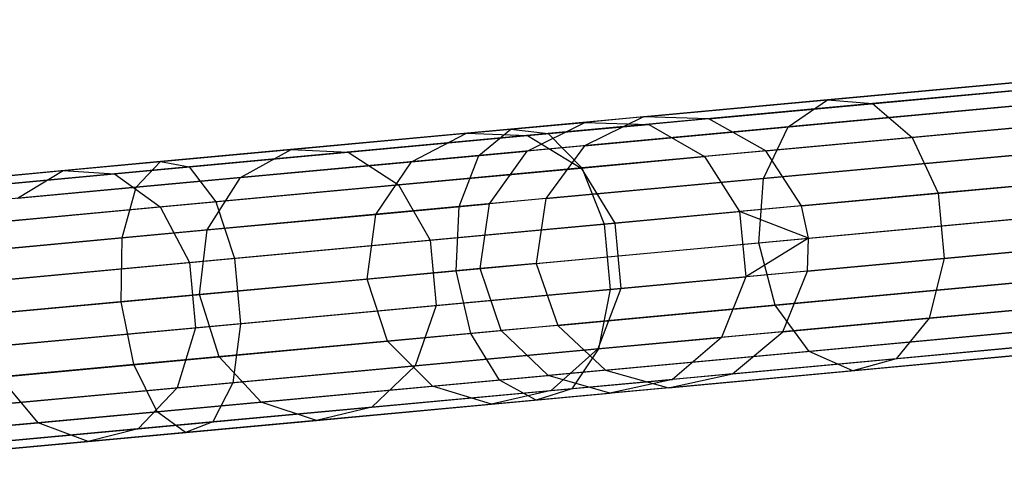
# Model space of a CAD drawing. Extents: x -91 to 92, y -91 to 92.
# Tile 267 of 319: x 77.92 to 85.1, y 6.48 to 9.75. Entities that reach past the tile are written whole.
import ezdxf

# ---------------------------------------------------------------- set-up
doc = ezdxf.new("R2010")
doc.units = 0
doc.header["$LTSCALE"] = 25.4
doc.layers.get('0').update_dxf_attribs({"linetype": 'CONTINUOUS'})

# ---------------------------------------------------------------- blocks, each defined once
blk = doc.blocks.new('NL2500012258_STL_2')
at = {"color": 0}
for p, q in [((174.714, 8.6127, 158.8867), (182.3732, 9.3224, 48.8867)), ((174.714, 8.6127, 158.8867), (182.3732, 9.3224, 48.8867)), ((175.1913, 8.599, 158.9199), (182.8504, 9.3087, 48.9199)), ((175.1913, 8.599, 158.9199), (182.8504, 9.3087, 48.9199)), ((174.2851, 8.4025, 158.8555), (181.9443, 9.1122, 48.8555)), ((174.2851, 8.4025, 158.8555), (181.9443, 9.1122, 48.8555)), ((175.6077, 8.3645, 158.9473), (183.2668, 9.0742, 48.9473)), ((175.6077, 8.3645, 158.9473), (183.2668, 9.0742, 48.9473)), ((178.0692, 8.9236, 35.0631), (176.0576, 8.7372, 32.8967)), ((178.0692, 8.9236, 35.0631), (176.0576, 8.7372, 32.8967)), ((178.4436, 8.9004, 34.7659), (176.3839, 8.7095, 32.5477)), ((178.4436, 8.9004, 34.7659), (176.3839, 8.7095, 32.5477)), ((176.0576, 8.7372, 32.8967), (173.7478, 8.5232, 31.0545)), ((176.0576, 8.7372, 32.8967), (173.7478, 8.5232, 31.0545)), ((174.0029, 8.0166, 158.8334), (181.6621, 8.7263, 48.8334)), ((174.0029, 8.0166, 158.8334), (181.6621, 8.7263, 48.8334)), ((176.3839, 8.7095, 32.5477), (174.0189, 8.4904, 30.6615)), ((176.3839, 8.7095, 32.5477), (174.0189, 8.4904, 30.6615)), ((175.7709, 8.5402, 33.2255), (176.0576, 8.7372, 32.8967)), ((175.7709, 8.5402, 33.2255), (176.0576, 8.7372, 32.8967)), ((177.7372, 8.7224, 35.3431), (175.7709, 8.5402, 33.2255)), ((177.7372, 8.7224, 35.3431), (175.7709, 8.5402, 33.2255)), ((176.0576, 8.7372, 32.8967), (176.3839, 8.7095, 32.5477)), ((176.0576, 8.7372, 32.8967), (176.3839, 8.7095, 32.5477)), ((176.3839, 8.7095, 32.5477), (176.6751, 8.4634, 32.2583)), ((176.3839, 8.7095, 32.5477), (176.6751, 8.4634, 32.2583)), ((175.8677, 7.963, 158.9629), (183.5268, 8.6727, 48.9629)), ((175.8677, 7.963, 158.9629), (183.5268, 8.6727, 48.9629)), ((178.7747, 8.658, 34.5194), (176.6751, 8.4634, 32.2583)), ((178.7747, 8.658, 34.5194), (176.6751, 8.4634, 32.2583)), ((173.4226, 8.493, 164.6889), (174.2855, 8.573, 161.8366)), ((173.4226, 8.493, 164.6889), (174.2855, 8.573, 161.8366)), ((173.8663, 8.3637, 161.739), (174.2855, 8.573, 161.8366)), ((173.8663, 8.3637, 161.739), (174.2855, 8.573, 161.8366)), ((173.869, 8.4765, 164.8607), (174.7525, 8.5583, 161.9402)), ((173.869, 8.4765, 164.8607), (174.7525, 8.5583, 161.9402)), ((174.714, 8.6127, 158.8867), (174.2851, 8.4025, 158.8555)), ((174.714, 8.6127, 158.8867), (174.2851, 8.4025, 158.8555)), ((174.714, 8.6127, 158.8867), (174.2855, 8.573, 161.8366)), ((174.714, 8.6127, 158.8867), (174.2855, 8.573, 161.8366)), ((174.2855, 8.573, 161.8366), (174.7525, 8.5583, 161.9402)), ((174.2855, 8.573, 161.8366), (174.7525, 8.5583, 161.9402)), ((175.1913, 8.599, 158.9199), (174.714, 8.6127, 158.8867)), ((175.1913, 8.599, 158.9199), (174.714, 8.6127, 158.8867)), ((175.1913, 8.599, 158.9199), (174.7525, 8.5583, 161.9402)), ((175.1913, 8.599, 158.9199), (174.7525, 8.5583, 161.9402)), ((174.7525, 8.5583, 161.9402), (175.1604, 8.3231, 162.0262)), ((174.7525, 8.5583, 161.9402), (175.1604, 8.3231, 162.0262)), ((175.6077, 8.3645, 158.9473), (175.1913, 8.599, 158.9199)), ((175.6077, 8.3645, 158.9473), (175.1913, 8.599, 158.9199)), ((173.7478, 8.5232, 31.0545), (171.191, 8.2863, 29.5775)), ((173.7478, 8.5232, 31.0545), (171.191, 8.2863, 29.5775)), ((174.0189, 8.4904, 30.6615), (171.401, 8.2478, 29.1491)), ((174.0189, 8.4904, 30.6615), (171.401, 8.2478, 29.1491)), ((172.1447, 8.3746, 167.3796), (173.4226, 8.493, 164.6889)), ((172.1447, 8.3746, 167.3796), (173.4226, 8.493, 164.6889)), ((172.5606, 8.3552, 167.6157), (173.869, 8.4765, 164.8607)), ((172.5606, 8.3552, 167.6157), (173.869, 8.4765, 164.8607)), ((173.0228, 8.2855, 164.5271), (173.4226, 8.493, 164.6889)), ((173.0228, 8.2855, 164.5271), (173.4226, 8.493, 164.6889)), ((173.4226, 8.493, 164.6889), (173.869, 8.4765, 164.8607)), ((173.4226, 8.493, 164.6889), (173.869, 8.4765, 164.8607)), ((175.7709, 8.5402, 33.2255), (173.5131, 8.331, 31.4248)), ((175.7709, 8.5402, 33.2255), (173.5131, 8.331, 31.4248)), ((173.5131, 8.331, 31.4248), (173.7478, 8.5232, 31.0545)), ((173.5131, 8.331, 31.4248), (173.7478, 8.5232, 31.0545)), ((173.7478, 8.5232, 31.0545), (174.0189, 8.4904, 30.6615)), ((173.7478, 8.5232, 31.0545), (174.0189, 8.4904, 30.6615)), ((173.869, 8.4765, 164.8607), (174.2598, 8.2396, 165.0032)), ((173.869, 8.4765, 164.8607), (174.2598, 8.2396, 165.0032)), ((174.0189, 8.4904, 30.6615), (174.2643, 8.24, 30.3356)), ((174.0189, 8.4904, 30.6615), (174.2643, 8.24, 30.3356)), ((175.5895, 8.1636, 33.4586), (175.7709, 8.5402, 33.2255)), ((175.5895, 8.1636, 33.4586), (175.7709, 8.5402, 33.2255)), ((176.6751, 8.4634, 32.2583), (174.2643, 8.24, 30.3356)), ((176.6751, 8.4634, 32.2583), (174.2643, 8.24, 30.3356)), ((175.9186, 7.7274, 158.9649), (183.5778, 8.4371, 48.9649)), ((175.9186, 7.7274, 158.9649), (183.5778, 8.4371, 48.9649)), ((176.6751, 8.4634, 32.2583), (176.8645, 8.0554, 32.0949)), ((176.6751, 8.4634, 32.2583), (176.8645, 8.0554, 32.0949)), ((170.4805, 8.2204, 169.8481), (172.1447, 8.3746, 167.3796)), ((170.4805, 8.2204, 169.8481), (172.1447, 8.3746, 167.3796)), ((170.8566, 8.1973, 170.1432), (172.5606, 8.3552, 167.6157)), ((170.8566, 8.1973, 170.1432), (172.5606, 8.3552, 167.6157)), ((171.7737, 8.1698, 167.1572), (172.1447, 8.3746, 167.3796)), ((171.7737, 8.1698, 167.1572), (172.1447, 8.3746, 167.3796)), ((172.1447, 8.3746, 167.3796), (172.5606, 8.3552, 167.6157)), ((172.1447, 8.3746, 167.3796), (172.5606, 8.3552, 167.6157)), ((172.5606, 8.3552, 167.6157), (172.926, 8.116, 167.8115)), ((172.5606, 8.3552, 167.6157), (172.926, 8.116, 167.8115)), ((173.0228, 8.2855, 164.5271), (173.8663, 8.3637, 161.739)), ((173.0228, 8.2855, 164.5271), (173.8663, 8.3637, 161.739)), ((173.5909, 7.9784, 161.6697), (173.8663, 8.3637, 161.739)), ((173.5909, 7.9784, 161.6697), (173.8663, 8.3637, 161.739)), ((174.2851, 8.4025, 158.8555), (173.8663, 8.3637, 161.739)), ((174.2851, 8.4025, 158.8555), (173.8663, 8.3637, 161.739)), ((174.2851, 8.4025, 158.8555), (174.0029, 8.0166, 158.8334)), ((174.2851, 8.4025, 158.8555), (174.0029, 8.0166, 158.8334)), ((175.6077, 8.3645, 158.9473), (175.1604, 8.3231, 162.0262)), ((175.6077, 8.3645, 158.9473), (175.1604, 8.3231, 162.0262)), ((177.5237, 8.3428, 35.5417), (175.5895, 8.1636, 33.4586)), ((177.5237, 8.3428, 35.5417), (175.5895, 8.1636, 33.4586)), ((175.8677, 7.963, 158.9629), (175.6077, 8.3645, 158.9473)), ((175.8677, 7.963, 158.9629), (175.6077, 8.3645, 158.9473)), ((171.191, 8.2863, 29.5775), (168.4441, 8.0317, 28.4984)), ((171.191, 8.2863, 29.5775), (168.4441, 8.0317, 28.4984)), ((173.5131, 8.331, 31.4248), (171.0139, 8.0994, 29.981)), ((173.5131, 8.331, 31.4248), (171.0139, 8.0994, 29.981)), ((171.0139, 8.0994, 29.981), (171.191, 8.2863, 29.5775)), ((171.0139, 8.0994, 29.981), (171.191, 8.2863, 29.5775)), ((171.191, 8.2863, 29.5775), (171.401, 8.2478, 29.1491)), ((171.191, 8.2863, 29.5775), (171.401, 8.2478, 29.1491)), ((171.7737, 8.1698, 167.1572), (173.0228, 8.2855, 164.5271)), ((171.7737, 8.1698, 167.1572), (173.0228, 8.2855, 164.5271)), ((172.7612, 7.9015, 164.4123), (173.0228, 8.2855, 164.5271)), ((172.7612, 7.9015, 164.4123), (173.0228, 8.2855, 164.5271)), ((173.3686, 7.9578, 31.6873), (173.5131, 8.331, 31.4248)), ((173.3686, 7.9578, 31.6873), (173.5131, 8.331, 31.4248)), ((174.2598, 8.2396, 165.0032), (175.1604, 8.3231, 162.0262)), ((174.2598, 8.2396, 165.0032), (175.1604, 8.3231, 162.0262)), ((175.1604, 8.3231, 162.0262), (175.4157, 7.9211, 162.0747)), ((175.1604, 8.3231, 162.0262), (175.4157, 7.9211, 162.0747)), ((168.4675, 8.0339, 172.0389), (170.4805, 8.2204, 169.8481)), ((168.4675, 8.0339, 172.0389), (170.4805, 8.2204, 169.8481)), ((171.401, 8.2478, 29.1491), (168.5885, 7.9872, 28.0443)), ((171.401, 8.2478, 29.1491), (168.5885, 7.9872, 28.0443)), ((168.7955, 8.0063, 172.3864), (170.8566, 8.1973, 170.1432)), ((168.7955, 8.0063, 172.3864), (170.8566, 8.1973, 170.1432)), ((170.1469, 8.0191, 169.5701), (170.4805, 8.2204, 169.8481)), ((170.1469, 8.0191, 169.5701), (170.4805, 8.2204, 169.8481)), ((170.4805, 8.2204, 169.8481), (170.8566, 8.1973, 170.1432)), ((170.4805, 8.2204, 169.8481), (170.8566, 8.1973, 170.1432)), ((170.8566, 8.1973, 170.1432), (171.1891, 7.9551, 170.3879)), ((170.8566, 8.1973, 170.1432), (171.1891, 7.9551, 170.3879)), ((171.401, 8.2478, 29.1491), (171.5958, 7.9928, 28.794)), ((171.401, 8.2478, 29.1491), (171.5958, 7.9928, 28.794)), ((174.2643, 8.24, 30.3356), (171.5958, 7.9928, 28.794)), ((174.2643, 8.24, 30.3356), (171.5958, 7.9928, 28.794)), ((172.926, 8.116, 167.8115), (174.2598, 8.2396, 165.0032)), ((172.926, 8.116, 167.8115), (174.2598, 8.2396, 165.0032)), ((173.932, 7.5433, 158.8254), (181.5912, 8.253, 48.8254)), ((173.932, 7.5433, 158.8254), (181.5912, 8.253, 48.8254)), ((174.2598, 8.2396, 165.0032), (174.5054, 7.8368, 165.0836)), ((174.2598, 8.2396, 165.0032), (174.5054, 7.8368, 165.0836)), ((174.2643, 8.24, 30.3356), (174.4279, 7.8296, 30.1516)), ((174.2643, 8.24, 30.3356), (174.4279, 7.8296, 30.1516)), ((175.9119, 7.4864, 158.9629), (183.571, 8.1961, 48.9629)), ((175.9119, 7.4864, 158.9629), (183.571, 8.1961, 48.9629)), ((178.9865, 8.252, 34.3803), (176.8645, 8.0554, 32.0949)), ((178.9865, 8.252, 34.3803), (176.8645, 8.0554, 32.0949)), ((170.1469, 8.0191, 169.5701), (171.7737, 8.1698, 167.1572)), ((170.1469, 8.0191, 169.5701), (171.7737, 8.1698, 167.1572)), ((171.5325, 7.7876, 166.9994), (171.7737, 8.1698, 167.1572)), ((171.5325, 7.7876, 166.9994), (171.7737, 8.1698, 167.1572)), ((175.5895, 8.1636, 33.4586), (173.3686, 7.9578, 31.6873)), ((175.5895, 8.1636, 33.4586), (173.3686, 7.9578, 31.6873)), ((175.555, 7.6937, 33.5428), (175.5895, 8.1636, 33.4586)), ((175.555, 7.6937, 33.5428), (175.5895, 8.1636, 33.4586)), ((171.0139, 8.0994, 29.981), (168.3288, 7.8506, 28.9262)), ((171.0139, 8.0994, 29.981), (168.3288, 7.8506, 28.9262)), ((170.9102, 7.73, 30.2671), (171.0139, 8.0994, 29.981)), ((170.9102, 7.73, 30.2671), (171.0139, 8.0994, 29.981)), ((171.1891, 7.9551, 170.3879), (172.926, 8.116, 167.8115)), ((171.1891, 7.9551, 170.3879), (172.926, 8.116, 167.8115)), ((172.926, 8.116, 167.8115), (173.1573, 7.7118, 167.922)), ((172.926, 8.116, 167.8115), (173.1573, 7.7118, 167.922)), ((176.8645, 8.0554, 32.0949), (174.4279, 7.8296, 30.1516)), ((176.8645, 8.0554, 32.0949), (174.4279, 7.8296, 30.1516)), ((176.8645, 8.0554, 32.0949), (176.9087, 7.5788, 32.0949)), ((176.8645, 8.0554, 32.0949), (176.9087, 7.5788, 32.0949)), ((171.5958, 7.9928, 28.794), (168.7289, 7.7271, 27.6678)), ((171.5958, 7.9928, 28.794), (168.7289, 7.7271, 27.6678)), ((171.5958, 7.9928, 28.794), (171.7308, 7.5796, 28.5935)), ((171.5958, 7.9928, 28.794), (171.7308, 7.5796, 28.5935)), ((172.7612, 7.9015, 164.4123), (173.5909, 7.9784, 161.6697)), ((172.7612, 7.9015, 164.4123), (173.5909, 7.9784, 161.6697)), ((173.5225, 7.5053, 161.6447), (173.5909, 7.9784, 161.6697)), ((173.5225, 7.5053, 161.6447), (173.5909, 7.9784, 161.6697)), ((174.0029, 8.0166, 158.8334), (173.5909, 7.9784, 161.6697)), ((174.0029, 8.0166, 158.8334), (173.5909, 7.9784, 161.6697)), ((174.0029, 8.0166, 158.8334), (173.932, 7.5433, 158.8254)), ((174.0029, 8.0166, 158.8334), (173.932, 7.5433, 158.8254)), ((169.0881, 7.7604, 172.6745), (171.1891, 7.9551, 170.3879)), ((169.0881, 7.7604, 172.6745), (171.1891, 7.9551, 170.3879)), ((173.3686, 7.9578, 31.6873), (170.9102, 7.73, 30.2671)), ((173.3686, 7.9578, 31.6873), (170.9102, 7.73, 30.2671)), ((171.1891, 7.9551, 170.3879), (171.4018, 7.5492, 170.5261)), ((171.1891, 7.9551, 170.3879), (171.4018, 7.5492, 170.5261)), ((171.5325, 7.7876, 166.9994), (172.7612, 7.9015, 164.4123)), ((171.5325, 7.7876, 166.9994), (172.7612, 7.9015, 164.4123)), ((172.6978, 7.4289, 164.3709), (172.7612, 7.9015, 164.4123)), ((172.6978, 7.4289, 164.3709), (172.7612, 7.9015, 164.4123)), ((173.3474, 7.4891, 31.7821), (173.3686, 7.9578, 31.6873)), ((173.3474, 7.4891, 31.7821), (173.3686, 7.9578, 31.6873)), ((174.5054, 7.8368, 165.0836), (175.4157, 7.9211, 162.0747)), ((174.5054, 7.8368, 165.0836), (175.4157, 7.9211, 162.0747)), ((175.8677, 7.963, 158.9629), (175.4157, 7.9211, 162.0747)), ((175.8677, 7.963, 158.9629), (175.4157, 7.9211, 162.0747)), ((175.9186, 7.7274, 158.9649), (175.4157, 7.9211, 162.0747)), ((175.4157, 7.9211, 162.0747), (175.4598, 7.4445, 162.0747)), ((175.9186, 7.7274, 158.9649), (175.4157, 7.9211, 162.0747)), ((175.4157, 7.9211, 162.0747), (175.4598, 7.4445, 162.0747)), ((175.9186, 7.7274, 158.9649), (175.8677, 7.963, 158.9629)), ((175.9186, 7.7274, 158.9649), (175.8677, 7.963, 158.9629)), ((174.4279, 7.8296, 30.1516), (171.7308, 7.5796, 28.5935)), ((174.4279, 7.8296, 30.1516), (171.7308, 7.5796, 28.5935)), ((173.1573, 7.7118, 167.922), (174.5054, 7.8368, 165.0836)), ((173.1573, 7.7118, 167.922), (174.5054, 7.8368, 165.0836)), ((174.4279, 7.8296, 30.1516), (174.472, 7.353, 30.1516)), ((174.4279, 7.8296, 30.1516), (174.472, 7.353, 30.1516)), ((174.5054, 7.8368, 165.0836), (174.5495, 7.3602, 165.0836)), ((174.5054, 7.8368, 165.0836), (174.5495, 7.3602, 165.0836)), ((175.555, 7.6937, 33.5428), (177.4776, 7.8718, 35.6133)), ((175.555, 7.6937, 33.5428), (177.4776, 7.8718, 35.6133)), ((169.9323, 7.6394, 169.373), (171.5325, 7.7876, 166.9994)), ((169.9323, 7.6394, 169.373), (171.5325, 7.7876, 166.9994)), ((171.4764, 7.3157, 166.9425), (171.5325, 7.7876, 166.9994)), ((171.4764, 7.3157, 166.9425), (171.5325, 7.7876, 166.9994)), ((174.0887, 7.0911, 158.8334), (181.7478, 7.8008, 48.8334)), ((174.0887, 7.0911, 158.8334), (181.7478, 7.8008, 48.8334)), ((179.0307, 7.7754, 34.3803), (176.9087, 7.5788, 32.0949)), ((179.0307, 7.7754, 34.3803), (176.9087, 7.5788, 32.0949)), ((170.9102, 7.73, 30.2671), (168.269, 7.4852, 29.2296)), ((170.9102, 7.73, 30.2671), (168.269, 7.4852, 29.2296)), ((170.9037, 7.2627, 30.3704), (170.9102, 7.73, 30.2671)), ((170.9037, 7.2627, 30.3704), (170.9102, 7.73, 30.2671)), ((171.4018, 7.5492, 170.5261), (173.1573, 7.7118, 167.922)), ((171.4018, 7.5492, 170.5261), (173.1573, 7.7118, 167.922)), ((173.1573, 7.7118, 167.922), (173.2015, 7.2352, 167.922)), ((173.1573, 7.7118, 167.922), (173.2015, 7.2352, 167.922)), ((173.3474, 7.4891, 31.7821), (175.555, 7.6937, 33.5428)), ((173.3474, 7.4891, 31.7821), (175.555, 7.6937, 33.5428)), ((175.9186, 7.7274, 158.9649), (175.4598, 7.4445, 162.0747)), ((175.9186, 7.7274, 158.9649), (175.4598, 7.4445, 162.0747)), ((175.6752, 7.2381, 33.4586), (175.555, 7.6937, 33.5428)), ((175.6752, 7.2381, 33.4586), (175.555, 7.6937, 33.5428)), ((175.73, 7.0439, 158.9473), (183.3892, 7.7537, 48.9473)), ((175.73, 7.0439, 158.9473), (183.3892, 7.7537, 48.9473)), ((175.9119, 7.4864, 158.9629), (175.9186, 7.7274, 158.9649)), ((175.9119, 7.4864, 158.9629), (175.9186, 7.7274, 158.9649)), ((171.7308, 7.5796, 28.5935), (168.8331, 7.3111, 27.4552)), ((171.7308, 7.5796, 28.5935), (168.8331, 7.3111, 27.4552)), ((169.2782, 7.3524, 172.8372), (171.4018, 7.5492, 170.5261)), ((169.2782, 7.3524, 172.8372), (171.4018, 7.5492, 170.5261)), ((171.4018, 7.5492, 170.5261), (171.4459, 7.0726, 170.5261)), ((171.4018, 7.5492, 170.5261), (171.4459, 7.0726, 170.5261)), ((171.7308, 7.5796, 28.5935), (171.7749, 7.1031, 28.5935)), ((171.7308, 7.5796, 28.5935), (171.7749, 7.1031, 28.5935)), ((173.932, 7.5433, 158.8254), (173.5225, 7.5053, 161.6447)), ((173.932, 7.5433, 158.8254), (173.5225, 7.5053, 161.6447)), ((173.932, 7.5433, 158.8254), (174.0887, 7.0911, 158.8334)), ((173.932, 7.5433, 158.8254), (174.0887, 7.0911, 158.8334)), ((176.9087, 7.5788, 32.0949), (174.472, 7.353, 30.1516)), ((176.9087, 7.5788, 32.0949), (174.472, 7.353, 30.1516)), ((176.9087, 7.5788, 32.0949), (176.7975, 7.1428, 32.2583)), ((176.9087, 7.5788, 32.0949), (176.7975, 7.1428, 32.2583)), ((170.9037, 7.2627, 30.3704), (173.3474, 7.4891, 31.7821)), ((170.9037, 7.2627, 30.3704), (173.3474, 7.4891, 31.7821)), ((173.5225, 7.5053, 161.6447), (172.6978, 7.4289, 164.3709)), ((173.5225, 7.5053, 161.6447), (172.6978, 7.4289, 164.3709)), ((173.4543, 7.0323, 31.6873), (173.3474, 7.4891, 31.7821)), ((173.4543, 7.0323, 31.6873), (173.3474, 7.4891, 31.7821)), ((173.6767, 7.0529, 161.6697), (173.5225, 7.5053, 161.6447)), ((173.6767, 7.0529, 161.6697), (173.5225, 7.5053, 161.6447)), ((174.437, 6.7636, 158.8555), (182.0961, 7.4733, 48.8555)), ((174.437, 6.7636, 158.8555), (182.0961, 7.4733, 48.8555)), ((175.9119, 7.4864, 158.9629), (175.4598, 7.4445, 162.0747)), ((175.9119, 7.4864, 158.9629), (175.4598, 7.4445, 162.0747)), ((175.73, 7.0439, 158.9473), (175.9119, 7.4864, 158.9629)), ((175.73, 7.0439, 158.9473), (175.9119, 7.4864, 158.9629)), ((172.6978, 7.4289, 164.3709), (171.4764, 7.3157, 166.9425)), ((172.6978, 7.4289, 164.3709), (171.4764, 7.3157, 166.9425)), ((172.847, 6.976, 164.4123), (172.6978, 7.4289, 164.3709)), ((172.847, 6.976, 164.4123), (172.6978, 7.4289, 164.3709)), ((174.5495, 7.3602, 165.0836), (175.4598, 7.4445, 162.0747)), ((174.5495, 7.3602, 165.0836), (175.4598, 7.4445, 162.0747)), ((175.4598, 7.4445, 162.0747), (175.2828, 7.0025, 162.0262)), ((175.4598, 7.4445, 162.0747), (175.2828, 7.0025, 162.0262)), ((175.3638, 6.7369, 158.9199), (183.023, 7.4467, 48.9199)), ((175.3638, 6.7369, 158.9199), (183.023, 7.4467, 48.9199)), ((177.6095, 7.4173, 35.5417), (175.6752, 7.2381, 33.4586)), ((177.6095, 7.4173, 35.5417), (175.6752, 7.2381, 33.4586)), ((174.472, 7.353, 30.1516), (171.7749, 7.1031, 28.5935)), ((174.472, 7.353, 30.1516), (171.7749, 7.1031, 28.5935)), ((173.2015, 7.2352, 167.922), (174.5495, 7.3602, 165.0836)), ((173.2015, 7.2352, 167.922), (174.5495, 7.3602, 165.0836)), ((174.5495, 7.3602, 165.0836), (174.3822, 6.919, 165.0032)), ((174.5495, 7.3602, 165.0836), (174.3822, 6.919, 165.0032)), ((174.472, 7.353, 30.1516), (174.3867, 6.9195, 30.3356)), ((174.472, 7.353, 30.1516), (174.3867, 6.9195, 30.3356)), ((174.8972, 6.6358, 158.8867), (182.5563, 7.3455, 48.8867)), ((174.8972, 6.6358, 158.8867), (182.5563, 7.3455, 48.8867)), ((178.897, 7.3374, 34.5194), (176.7975, 7.1428, 32.2583)), ((178.897, 7.3374, 34.5194), (176.7975, 7.1428, 32.2583)), ((168.2784, 7.0194, 29.3391), (170.9037, 7.2627, 30.3704)), ((168.2784, 7.0194, 29.3391), (170.9037, 7.2627, 30.3704)), ((171.4764, 7.3157, 166.9425), (169.8858, 7.1683, 169.3018)), ((171.4764, 7.3157, 166.9425), (169.8858, 7.1683, 169.3018)), ((170.996, 6.8045, 30.2671), (170.9037, 7.2627, 30.3704)), ((170.996, 6.8045, 30.2671), (170.9037, 7.2627, 30.3704)), ((171.6182, 6.8622, 166.9994), (171.4764, 7.3157, 166.9425)), ((171.6182, 6.8622, 166.9994), (171.4764, 7.3157, 166.9425)), ((171.4459, 7.0726, 170.5261), (173.2015, 7.2352, 167.922)), ((171.4459, 7.0726, 170.5261), (173.2015, 7.2352, 167.922)), ((173.2015, 7.2352, 167.922), (173.0484, 6.7954, 167.8115)), ((173.2015, 7.2352, 167.922), (173.0484, 6.7954, 167.8115)), ((175.6752, 7.2381, 33.4586), (173.4543, 7.0323, 31.6873)), ((175.6752, 7.2381, 33.4586), (173.4543, 7.0323, 31.6873)), ((175.9227, 6.9012, 33.2255), (175.6752, 7.2381, 33.4586)), ((175.9227, 6.9012, 33.2255), (175.6752, 7.2381, 33.4586)), ((176.7975, 7.1428, 32.2583), (174.3867, 6.9195, 30.3356)), ((176.7975, 7.1428, 32.2583), (174.3867, 6.9195, 30.3356)), ((176.7975, 7.1428, 32.2583), (176.5565, 6.8475, 32.5477)), ((176.7975, 7.1428, 32.2583), (176.5565, 6.8475, 32.5477)), ((171.7749, 7.1031, 28.5935), (168.8772, 6.8345, 27.4552)), ((171.7749, 7.1031, 28.5935), (168.8772, 6.8345, 27.4552)), ((169.3224, 6.8758, 172.8372), (171.4459, 7.0726, 170.5261)), ((169.3224, 6.8758, 172.8372), (171.4459, 7.0726, 170.5261)), ((171.4459, 7.0726, 170.5261), (171.3115, 6.6345, 170.3879)), ((171.4459, 7.0726, 170.5261), (171.3115, 6.6345, 170.3879)), ((171.7749, 7.1031, 28.5935), (171.7182, 6.6722, 28.794)), ((171.7749, 7.1031, 28.5935), (171.7182, 6.6722, 28.794)), ((172.847, 6.976, 164.4123), (173.6767, 7.0529, 161.6697)), ((172.847, 6.976, 164.4123), (173.6767, 7.0529, 161.6697)), ((174.0887, 7.0911, 158.8334), (173.6767, 7.0529, 161.6697)), ((174.0887, 7.0911, 158.8334), (173.6767, 7.0529, 161.6697)), ((174.0182, 6.7248, 161.739), (173.6767, 7.0529, 161.6697)), ((174.0182, 6.7248, 161.739), (173.6767, 7.0529, 161.6697)), ((174.0887, 7.0911, 158.8334), (174.437, 6.7636, 158.8555)), ((174.0887, 7.0911, 158.8334), (174.437, 6.7636, 158.8555)), ((175.73, 7.0439, 158.9473), (175.2828, 7.0025, 162.0262)), ((175.73, 7.0439, 158.9473), (175.2828, 7.0025, 162.0262)), ((175.3638, 6.7369, 158.9199), (175.73, 7.0439, 158.9473)), ((175.3638, 6.7369, 158.9199), (175.73, 7.0439, 158.9473)), ((177.8891, 7.0834, 35.3431), (175.9227, 6.9012, 33.2255)), ((177.8891, 7.0834, 35.3431), (175.9227, 6.9012, 33.2255)), ((173.4543, 7.0323, 31.6873), (170.996, 6.8045, 30.2671)), ((173.4543, 7.0323, 31.6873), (170.996, 6.8045, 30.2671)), ((171.6182, 6.8622, 166.9994), (172.847, 6.976, 164.4123)), ((171.6182, 6.8622, 166.9994), (172.847, 6.976, 164.4123)), ((173.1747, 6.6466, 164.5271), (172.847, 6.976, 164.4123)), ((173.1747, 6.6466, 164.5271), (172.847, 6.976, 164.4123)), ((173.6649, 6.692, 31.4248), (173.4543, 7.0323, 31.6873)), ((173.6649, 6.692, 31.4248), (173.4543, 7.0323, 31.6873)), ((174.3822, 6.919, 165.0032), (175.2828, 7.0025, 162.0262)), ((174.3822, 6.919, 165.0032), (175.2828, 7.0025, 162.0262)), ((175.2828, 7.0025, 162.0262), (174.9251, 6.6963, 161.9402)), ((175.2828, 7.0025, 162.0262), (174.9251, 6.6963, 161.9402)), ((178.6161, 7.0383, 34.7659), (176.5565, 6.8475, 32.5477)), ((178.6161, 7.0383, 34.7659), (176.5565, 6.8475, 32.5477)), ((174.3867, 6.9195, 30.3356), (171.7182, 6.6722, 28.794)), ((174.3867, 6.9195, 30.3356), (171.7182, 6.6722, 28.794)), ((173.0484, 6.7954, 167.8115), (174.3822, 6.919, 165.0032)), ((173.0484, 6.7954, 167.8115), (174.3822, 6.919, 165.0032)), ((175.9227, 6.9012, 33.2255), (173.6649, 6.692, 31.4248)), ((175.9227, 6.9012, 33.2255), (173.6649, 6.692, 31.4248)), ((174.3822, 6.919, 165.0032), (174.0416, 6.6144, 164.8607)), ((174.3822, 6.919, 165.0032), (174.0416, 6.6144, 164.8607)), ((174.3867, 6.9195, 30.3356), (174.1914, 6.6283, 30.6615)), ((174.3867, 6.9195, 30.3356), (174.1914, 6.6283, 30.6615)), ((176.2408, 6.7603, 32.8967), (175.9227, 6.9012, 33.2255)), ((176.2408, 6.7603, 32.8967), (175.9227, 6.9012, 33.2255)), ((178.2524, 6.9467, 35.0631), (176.2408, 6.7603, 32.8967)), ((178.2524, 6.9467, 35.0631), (176.2408, 6.7603, 32.8967)), ((170.0181, 6.7139, 169.373), (171.6182, 6.8622, 166.9994)), ((170.0181, 6.7139, 169.373), (171.6182, 6.8622, 166.9994)), ((171.9255, 6.5308, 167.1572), (171.6182, 6.8622, 166.9994)), ((171.9255, 6.5308, 167.1572), (171.6182, 6.8622, 166.9994)), ((176.5565, 6.8475, 32.5477), (174.1914, 6.6283, 30.6615)), ((176.5565, 6.8475, 32.5477), (174.1914, 6.6283, 30.6615)), ((176.5565, 6.8475, 32.5477), (176.2408, 6.7603, 32.8967)), ((176.5565, 6.8475, 32.5477), (176.2408, 6.7603, 32.8967)), ((170.996, 6.8045, 30.2671), (168.3548, 6.5598, 29.2296)), ((170.996, 6.8045, 30.2671), (168.3548, 6.5598, 29.2296)), ((171.1658, 6.4604, 29.981), (170.996, 6.8045, 30.2671)), ((171.1658, 6.4604, 29.981), (170.996, 6.8045, 30.2671)), ((171.3115, 6.6345, 170.3879), (173.0484, 6.7954, 167.8115)), ((171.3115, 6.6345, 170.3879), (173.0484, 6.7954, 167.8115)), ((173.0484, 6.7954, 167.8115), (172.7331, 6.4932, 167.6157)), ((173.0484, 6.7954, 167.8115), (172.7331, 6.4932, 167.6157)), ((176.2408, 6.7603, 32.8967), (173.931, 6.5462, 31.0545)), ((176.2408, 6.7603, 32.8967), (173.931, 6.5462, 31.0545)), ((174.437, 6.7636, 158.8555), (174.0182, 6.7248, 161.739)), ((174.437, 6.7636, 158.8555), (174.0182, 6.7248, 161.739)), ((174.437, 6.7636, 158.8555), (174.8972, 6.6358, 158.8867)), ((174.437, 6.7636, 158.8555), (174.8972, 6.6358, 158.8867)), ((170.2988, 6.3801, 169.5701), (170.0181, 6.7139, 169.373)), ((170.2988, 6.3801, 169.5701), (170.0181, 6.7139, 169.373)), ((173.6649, 6.692, 31.4248), (171.1658, 6.4604, 29.981)), ((173.6649, 6.692, 31.4248), (171.1658, 6.4604, 29.981)), ((173.1747, 6.6466, 164.5271), (174.0182, 6.7248, 161.739)), ((173.1747, 6.6466, 164.5271), (174.0182, 6.7248, 161.739)), ((173.931, 6.5462, 31.0545), (173.6649, 6.692, 31.4248)), ((173.931, 6.5462, 31.0545), (173.6649, 6.692, 31.4248)), ((174.4687, 6.5961, 161.8366), (174.0182, 6.7248, 161.739)), ((174.4687, 6.5961, 161.8366), (174.0182, 6.7248, 161.739)), ((174.0416, 6.6144, 164.8607), (174.9251, 6.6963, 161.9402)), ((174.0416, 6.6144, 164.8607), (174.9251, 6.6963, 161.9402)), ((174.9251, 6.6963, 161.9402), (174.4687, 6.5961, 161.8366)), ((174.9251, 6.6963, 161.9402), (174.4687, 6.5961, 161.8366)), ((174.8972, 6.6358, 158.8867), (175.3638, 6.7369, 158.9199)), ((174.8972, 6.6358, 158.8867), (175.3638, 6.7369, 158.9199)), ((175.3638, 6.7369, 158.9199), (174.9251, 6.6963, 161.9402)), ((175.3638, 6.7369, 158.9199), (174.9251, 6.6963, 161.9402)), ((171.7182, 6.6722, 28.794), (168.8512, 6.4065, 27.6678)), ((171.7182, 6.6722, 28.794), (168.8512, 6.4065, 27.6678)), ((169.2104, 6.4398, 172.6745), (171.3115, 6.6345, 170.3879)), ((169.2104, 6.4398, 172.6745), (171.3115, 6.6345, 170.3879)), ((171.3115, 6.6345, 170.3879), (171.0292, 6.3353, 170.1432)), ((171.3115, 6.6345, 170.3879), (171.0292, 6.3353, 170.1432)), ((171.7182, 6.6722, 28.794), (171.5736, 6.3857, 29.1491)), ((171.7182, 6.6722, 28.794), (171.5736, 6.3857, 29.1491)), ((174.1914, 6.6283, 30.6615), (171.5736, 6.3857, 29.1491)), ((174.1914, 6.6283, 30.6615), (171.5736, 6.3857, 29.1491)), ((171.9255, 6.5308, 167.1572), (173.1747, 6.6466, 164.5271)), ((171.9255, 6.5308, 167.1572), (173.1747, 6.6466, 164.5271)), ((172.7331, 6.4932, 167.6157), (174.0416, 6.6144, 164.8607)), ((172.7331, 6.4932, 167.6157), (174.0416, 6.6144, 164.8607)), ((173.6058, 6.5161, 164.6889), (173.1747, 6.6466, 164.5271)), ((173.6058, 6.5161, 164.6889), (173.1747, 6.6466, 164.5271)), ((174.0416, 6.6144, 164.8607), (173.6058, 6.5161, 164.6889)), ((174.0416, 6.6144, 164.8607), (173.6058, 6.5161, 164.6889)), ((174.1914, 6.6283, 30.6615), (173.931, 6.5462, 31.0545)), ((174.1914, 6.6283, 30.6615), (173.931, 6.5462, 31.0545)), ((174.8972, 6.6358, 158.8867), (174.4687, 6.5961, 161.8366)), ((174.8972, 6.6358, 158.8867), (174.4687, 6.5961, 161.8366)), ((173.931, 6.5462, 31.0545), (171.3742, 6.3093, 29.5775)), ((173.931, 6.5462, 31.0545), (171.3742, 6.3093, 29.5775)), ((173.6058, 6.5161, 164.6889), (174.4687, 6.5961, 161.8366)), ((173.6058, 6.5161, 164.6889), (174.4687, 6.5961, 161.8366)), ((170.2988, 6.3801, 169.5701), (171.9255, 6.5308, 167.1572)), ((170.2988, 6.3801, 169.5701), (171.9255, 6.5308, 167.1572)), ((171.0292, 6.3353, 170.1432), (172.7331, 6.4932, 167.6157)), ((171.0292, 6.3353, 170.1432), (172.7331, 6.4932, 167.6157)), ((172.3279, 6.3977, 167.3796), (171.9255, 6.5308, 167.1572)), ((172.3279, 6.3977, 167.3796), (171.9255, 6.5308, 167.1572)), ((172.3279, 6.3977, 167.3796), (173.6058, 6.5161, 164.6889)), ((172.3279, 6.3977, 167.3796), (173.6058, 6.5161, 164.6889)), ((172.7331, 6.4932, 167.6157), (172.3279, 6.3977, 167.3796)), ((172.7331, 6.4932, 167.6157), (172.3279, 6.3977, 167.3796)), ((171.1658, 6.4604, 29.981), (168.4807, 6.2116, 28.9262)), ((171.1658, 6.4604, 29.981), (168.4807, 6.2116, 28.9262)), ((170.6637, 6.2435, 169.8481), (172.3279, 6.3977, 167.3796)), ((170.6637, 6.2435, 169.8481), (172.3279, 6.3977, 167.3796)), ((171.3742, 6.3093, 29.5775), (171.1658, 6.4604, 29.981)), ((171.3742, 6.3093, 29.5775), (171.1658, 6.4604, 29.981)), ((168.3311, 6.1978, 171.7116), (170.2988, 6.3801, 169.5701)), ((168.3311, 6.1978, 171.7116), (170.2988, 6.3801, 169.5701)), ((171.5736, 6.3857, 29.1491), (168.761, 6.1251, 28.0443)), ((171.5736, 6.3857, 29.1491), (168.761, 6.1251, 28.0443)), ((168.968, 6.1443, 172.3864), (171.0292, 6.3353, 170.1432)), ((168.968, 6.1443, 172.3864), (171.0292, 6.3353, 170.1432)), ((170.6637, 6.2435, 169.8481), (170.2988, 6.3801, 169.5701)), ((170.6637, 6.2435, 169.8481), (170.2988, 6.3801, 169.5701)), ((171.0292, 6.3353, 170.1432), (170.6637, 6.2435, 169.8481)), ((171.0292, 6.3353, 170.1432), (170.6637, 6.2435, 169.8481)), ((171.5736, 6.3857, 29.1491), (171.3742, 6.3093, 29.5775)), ((171.5736, 6.3857, 29.1491), (171.3742, 6.3093, 29.5775)), ((171.3742, 6.3093, 29.5775), (168.6273, 6.0548, 28.4984)), ((171.3742, 6.3093, 29.5775), (168.6273, 6.0548, 28.4984)), ((168.6507, 6.0569, 172.0389), (170.6637, 6.2435, 169.8481)), ((168.6507, 6.0569, 172.0389), (170.6637, 6.2435, 169.8481))]:
    blk.add_line(p, q, dxfattribs=at)

msp = doc.modelspace()

# ---------------------------------------------------------------- block references
at = {"color": 0}
msp.add_blockref('NL2500012258_STL_2', (-92.2434, 0.4282, -1717), dxfattribs=at)

doc.saveas('drawing.dxf')
